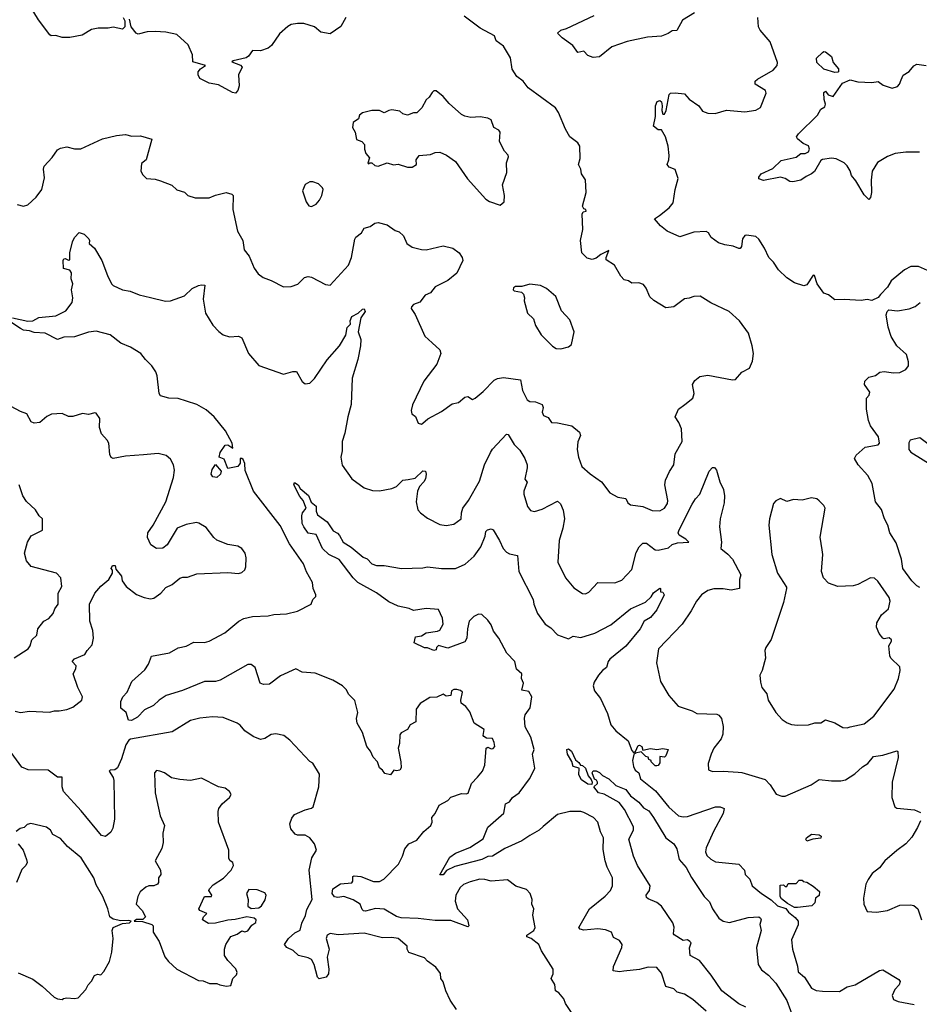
# Model space of a CAD drawing. Extents: x 1839239 to 1929705, y 762242 to 910352.
# Tile 316 of 429: x 1864881 to 1870691, y 882019 to 888382. Entities that reach past the tile are written whole.
import ezdxf

# ---------------------------------------------------------------- set-up
doc = ezdxf.new("R2010")
doc.units = 0

msp = doc.modelspace()

# ---------------------------------------------------------------- linework, layer by layer
at = {"layer": '0CON10XD'}
for points in [[(1865550, 888395), (1865560, 888375), (1865560, 888335), (1865545, 888320), (1865485, 888333.3), (1865453, 888327), (1865387, 888327), (1865345, 888317.5), (1865285, 888282.5), (1865203.6, 888266.4), (1865155, 888266.7), (1865115, 888278.8), (1865085, 888276.7), (1865075, 888283.3), (1865001.2, 888381.2), (1864910.9, 888530.9)], [(1866986.2, 888395), (1866955, 888337.5), (1866885, 888290), (1866825, 888301.2), (1866785, 888336.2), (1866715, 888358), (1866675, 888358), (1866635, 888350), (1866612.1, 888337.9), (1866559.1, 888290.9), (1866506.7, 888215), (1866485, 888196.7), (1866435, 888180), (1866385, 888182.5), (1866357.5, 888145), (1866342.5, 888135), (1866260, 888115), (1866251.7, 888108.3), (1866307.7, 888087.7), (1866317.5, 888075), (1866294, 888025), (1866298.8, 887955), (1866290, 887925), (1866275, 887907.5), (1866255, 887911.2), (1866165, 887960), (1866105, 887972), (1866045, 888002.5), (1866033.3, 888025), (1866032.5, 888045), (1866047.5, 888065), (1866080, 888085), (1866000, 888110), (1865996, 888155), (1865969.7, 888219.7), (1865895, 888286.7), (1865825, 888300), (1865755, 888304.2), (1865705, 888304), (1865645, 888287.5), (1865633.6, 888293.6), (1865600, 888335), (1865590, 888385)], [(1868090.8, 888015), (1868062, 888062), (1868050.5, 888135), (1868005, 888210.8), (1867957.5, 888245), (1867948.3, 888278.3), (1867855.9, 888325.9), (1867751.2, 888405)], [(1869240, 888425), (1869162.3, 888377.7), (1869125, 888312.5), (1869095, 888310), (1869068.6, 888291.4), (1869025, 888275.7), (1868935, 888269.2), (1868805, 888240), (1868705, 888206), (1868625, 888140.8), (1868585, 888138), (1868551.2, 888151.2), (1868525, 888177.5), (1868485, 888170), (1868453.8, 888215), (1868383.8, 888265), (1868353.3, 888295), (1868375, 888313.3), (1868412.5, 888325), (1868591.8, 888408.2)], [(1870745, 886760), (1870685, 886786), (1870636.1, 886786.1), (1870595, 886764.2), (1870510, 886695), (1870486.4, 886653.6), (1870440, 886605), (1870425, 886586.7), (1870385, 886566.7), (1870355, 886573.3), (1870315, 886566.2), (1870205, 886574), (1870145, 886571.2), (1870105, 886603.3), (1870073.8, 886615), (1870032.5, 886675), (1870015, 886727.5), (1870005, 886730), (1869965, 886668.8), (1869945, 886661.2), (1869885, 886682), (1869835, 886713.8), (1869782, 886765), (1869749.2, 886815), (1869720, 886845), (1869692, 886905), (1869655, 886962.5), (1869635, 886980), (1869575, 886990), (1869563.9, 886986.1), (1869550, 886965), (1869543.8, 886915), (1869535, 886904), (1869525, 886902), (1869488.3, 886918.3), (1869435, 886925.8), (1869395, 886939.2), (1869346.7, 886975), (1869330, 887005), (1869315, 887013.3), (1869235, 887009.4), (1869145, 886978.8), (1869062.5, 887015), (1869018.5, 887048.5), (1868981.2, 887095), (1869013.6, 887116.4), (1869075, 887166.2), (1869101.2, 887198.8), (1869114.2, 887285), (1869134, 887355), (1869115, 887412.5), (1869075, 887429.4), (1869062.5, 887445), (1869074.2, 887475), (1869075.7, 887505), (1869069.2, 887565), (1869052, 887625), (1869025, 887670), (1869005, 887670), (1868974.2, 887694.2), (1868987, 887757), (1868986.7, 887825), (1868997, 887853), (1869015, 887860), (1869025, 887850), (1869031.2, 887825), (1869027.5, 887795), (1869035, 887770), (1869045, 887770), (1869055.8, 887795), (1869075, 887897.5), (1869085, 887905.7), (1869115, 887908.6), (1869175, 887902.5), (1869205, 887867.5), (1869266.7, 887825), (1869290.5, 887790.5), (1869325, 887776.7), (1869373.6, 887776.4), (1869445, 887796), (1869565, 887785.8), (1869635, 887796), (1869666, 887815), (1869703, 887907), (1869697.5, 887925), (1869630, 887965), (1869630, 887985), (1869646.7, 887996.7), (1869746.2, 888055), (1869773.8, 888085), (1869775.8, 888104.2), (1869728.3, 888238.3), (1869663.9, 888313.9), (1869653.3, 888335), (1869647.5, 888395)], [(1870145, 888041.2), (1870075, 888062.5), (1870028.8, 888105), (1870027.5, 888132.5), (1870065, 888170), (1870075, 888176.7), (1870085, 888173.3), (1870123.6, 888143.6), (1870133.9, 888103.9), (1870170, 888065), (1870170, 888045), (1870165, 888042.5), (1870145, 888041.2)], [(1870693.3, 887525), (1870605, 887525.8), (1870535, 887516.6), (1870485, 887498.5), (1870420.5, 887459.5), (1870386.8, 887403.2), (1870380.4, 887345), (1870382.5, 887265), (1870375, 887232.5), (1870365, 887220), (1870335, 887250), (1870280.8, 887340.8), (1870252.2, 887375), (1870244.4, 887405), (1870225, 887438), (1870205.5, 887455.5), (1870155, 887483.1), (1870125, 887486), (1870065, 887477.5), (1870055, 887470.8), (1870015, 887401.4), (1869995, 887384.4), (1869961.3, 887368.7), (1869925, 887345.5), (1869874.3, 887334.3), (1869855, 887336), (1869825, 887356), (1869795, 887364.2), (1869685, 887342), (1869655, 887353.3), (1869653.8, 887365), (1869668.8, 887385), (1869745, 887420), (1869799.3, 887470.7), (1869895, 887493.3), (1869925, 887516.7), (1869955, 887515.8), (1869975, 887528.6), (1869982.2, 887545), (1869976.1, 887566.1), (1869940.6, 887580.6), (1869905, 887611.2), (1869898.8, 887625), (1869910, 887645), (1870034.3, 887765), (1870056.1, 887803.9), (1870080.5, 887819.5), (1870086, 887835), (1870075.7, 887865), (1870075, 887910), (1870085, 887920), (1870103.3, 887895), (1870135, 887886), (1870195, 887971.4), (1870245, 887992), (1870295, 887980), (1870385, 887976.7), (1870425, 887982.5), (1870458.3, 887958.3), (1870515, 887940), (1870550.3, 887949.7), (1870564, 887965), (1870575, 887992.5), (1870587, 888023), (1870625, 888046.7), (1870655, 888083.3), (1870675, 888093.8), (1870735, 888086.2)], [(1864865, 887187.8), (1864905, 887177.5), (1864933.3, 887185), (1864987.5, 887235), (1865022.7, 887285), (1865040.9, 887359.1), (1865034.6, 887415), (1865038.5, 887435), (1865090, 887490), (1865125, 887540.6), (1865145, 887551.4), (1865185, 887559.2), (1865235, 887547.5), (1865275, 887547.5), (1865415, 887611.9), (1865505, 887632.5), (1865565, 887639.2), (1865605, 887628.8), (1865660.7, 887630.7), (1865735, 887610), (1865696.7, 887475), (1865668.3, 887451.7), (1865663.6, 887403.6), (1865675, 887380), (1865700, 887355), (1865755, 887350), (1865789.2, 887339.2), (1865863, 887313), (1865895, 887282), (1865945, 887268), (1865966.7, 887245), (1866015, 887230), (1866105, 887231.2), (1866145, 887248), (1866215, 887264), (1866250, 887255), (1866260, 887245), (1866258, 887155), (1866288.1, 887015), (1866321.1, 886955), (1866331.2, 886895), (1866362.7, 886852.7), (1866396, 886775), (1866420.3, 886740.3), (1866452.5, 886715), (1866505, 886696.2), (1866584.2, 886654.2), (1866635, 886657.5), (1866677.3, 886672.7), (1866720, 886715), (1866745, 886722), (1866765, 886717.5), (1866855, 886670.6), (1866885, 886666), (1867004.2, 886795), (1867024.4, 886845), (1867045, 886962.5), (1867052.8, 886977.2), (1867088.6, 887005), (1867105, 887033.8), (1867145, 887044.2), (1867173.5, 887066.5), (1867195, 887070), (1867253.3, 887055), (1867305, 887020), (1867330.7, 887010.7), (1867360, 886985), (1867381.2, 886935), (1867415, 886912), (1867475, 886895.7), (1867505, 886894.3), (1867615, 886921.2), (1867677.5, 886905), (1867720, 886875), (1867738.8, 886845), (1867742, 886825), (1867705, 886744.2), (1867645, 886695.6), (1867563.3, 886655), (1867535, 886616.7), (1867498.6, 886601.4), (1867464.3, 886555.7), (1867425, 886541.4), (1867411.4, 886525), (1867410, 886515), (1867435.8, 886475.8), (1867497.1, 886337.1), (1867544.2, 886294.2), (1867595, 886247.5), (1867600, 886225), (1867576, 886155), (1867491.2, 886045), (1867417.7, 885892.3), (1867410, 885855), (1867413.8, 885835), (1867438, 885818), (1867455, 885773.3), (1867475, 885768.8), (1867485, 885774), (1867517.7, 885802.3), (1867605, 885848.8), (1867675, 885898.8), (1867715, 885906.7), (1867755, 885943.3), (1867775, 885946.7), (1867805, 885927.5), (1867823.6, 885936.4), (1867875, 885978.8), (1867945, 886052.9), (1867966.4, 886063.6), (1868005, 886070), (1868115, 886053.8), (1868128.6, 885985), (1868159.4, 885925), (1868175, 885914.4), (1868212, 885912), (1868255.6, 885895.6), (1868262, 885875), (1868254.3, 885845), (1868264.2, 885824.2), (1868295, 885810), (1868315, 885778.8), (1868353.9, 885776.1), (1868447.1, 885757.1), (1868496.7, 885715), (1868502, 885695), (1868485.7, 885654.3), (1868481.9, 885605), (1868490.8, 885555), (1868512, 885495), (1868565, 885446.2), (1868637.5, 885395), (1868692.5, 885325), (1868745, 885296.2), (1868795, 885286.7), (1868809.5, 885259.5), (1868825, 885246.2), (1868905, 885235.6), (1868965, 885209.2), (1869015, 885208), (1869045, 885225.8), (1869065.6, 885255), (1869066.7, 885275), (1869046.7, 885375), (1869052, 885405), (1869077.3, 885462.7), (1869105.7, 885505), (1869114.4, 885575), (1869158.8, 885655), (1869155, 885738), (1869138.3, 885778.3), (1869113.3, 885815), (1869135.7, 885864.3), (1869175.9, 885894.1), (1869228.8, 885935), (1869236.2, 885965), (1869226.7, 886025), (1869240.7, 886049.3), (1869274.1, 886075.9), (1869325, 886084), (1869485, 886053.8), (1869503.3, 886056.7), (1869545, 886103.3), (1869595, 886130), (1869613.8, 886175), (1869620, 886225), (1869612.5, 886275), (1869588.6, 886355), (1869530.8, 886435), (1869463.8, 886495), (1869345, 886552.5), (1869275, 886594), (1869235, 886593.8), (1869205, 886582), (1869175, 886578.6), (1869105, 886526), (1869055, 886520), (1868976.4, 886566.4), (1868950.5, 886590.5), (1868927.5, 886647.5), (1868910.7, 886670.7), (1868880.7, 886680.7), (1868835, 886680), (1868813.9, 886693.9), (1868785, 886701.2), (1868764.4, 886724.4), (1868723.3, 886795), (1868669.3, 886829.3), (1868668, 886845), (1868685, 886890), (1868635, 886864), (1868605, 886840.8), (1868578.3, 886831.7), (1868545, 886840), (1868512, 886875), (1868503.1, 886955), (1868517.5, 887025), (1868514.3, 887125.7), (1868520, 887140), (1868540, 887145), (1868537.5, 887155), (1868525, 887160), (1868516.2, 887176.2), (1868538.8, 887265), (1868535, 887347.5), (1868509.2, 887385), (1868504, 887415), (1868490, 887445), (1868500, 887485), (1868498, 887565), (1868485, 887586.7), (1868434, 887625), (1868406, 887675), (1868361.7, 887781.7), (1868342.1, 887812.1), (1868165, 887940.8), (1868133.5, 887983.5), (1868090.8, 888015)], [(1867985, 887183.8), (1868010, 887205), (1868011.2, 887245), (1867999.2, 887315), (1868026, 887395), (1868024.1, 887455.9), (1868038, 887495), (1868035.6, 887505.6), (1868011.7, 887531.7), (1867980, 887595), (1867983.3, 887655), (1867975, 887667.5), (1867943.8, 887685), (1867926.2, 887735), (1867905, 887746.2), (1867855, 887754), (1867795, 887750), (1867755, 887758), (1867735, 887768.8), (1867655, 887840), (1867615.9, 887885.9), (1867571.7, 887921.7), (1867555, 887921.2), (1867545, 887911.2), (1867525, 887880), (1867505.9, 887864.1), (1867477.3, 887812.7), (1867445, 887780), (1867425, 887778.8), (1867385, 887763.8), (1867355, 887773.8), (1867335, 887790), (1867285, 887798.6), (1867264.5, 887795.5), (1867235, 887780), (1867205, 887793.8), (1867156.1, 887793.9), (1867095, 887779.2), (1867076.2, 887765), (1867069.3, 887740.7), (1867035, 887717.5), (1867030, 887685), (1867046.7, 887655), (1867057, 887607), (1867090, 887595), (1867106.7, 887575), (1867106.7, 887545), (1867116.2, 887516.2), (1867139.3, 887489.3), (1867130, 887455), (1867135, 887450), (1867142.5, 887457.5), (1867155, 887456.7), (1867175, 887438.8), (1867195, 887434), (1867255, 887456.7), (1867295, 887443.8), (1867325, 887448.8), (1867385, 887428.8), (1867415, 887428.8), (1867443.3, 887445), (1867442.5, 887475), (1867460, 887505), (1867535, 887510), (1867565, 887523.8), (1867595, 887526.2), (1867637, 887507), (1867695, 887466.2), (1867772.7, 887352.7), (1867892.3, 887222.3), (1867915, 887206.7), (1867985, 887183.8)], [(1866765, 887173.8), (1866795, 887188.8), (1866818, 887215), (1866832, 887245), (1866840, 887285), (1866837.5, 887295), (1866810.7, 887320.7), (1866775, 887333.3), (1866755, 887333.8), (1866723.6, 887316.4), (1866706.7, 887275), (1866730, 887205), (1866748.3, 887178.3), (1866765, 887173.8)], [(1864835, 886455.7), (1864932.4, 886432.4), (1864965, 886435.8), (1865005, 886456.2), (1865115, 886468), (1865178.8, 886501.2), (1865218.8, 886555), (1865223.3, 886585), (1865216.2, 886635), (1865224, 886675), (1865213.6, 886706.4), (1865216.2, 886745), (1865203.6, 886763.6), (1865164.2, 886774.2), (1865162.5, 886825), (1865165, 886836.7), (1865175, 886838.8), (1865195, 886827.5), (1865205, 886830), (1865204, 886875), (1865220.8, 886945), (1865235, 886973.3), (1865265, 887006), (1865296.1, 886996.1), (1865327.5, 886965), (1865332.5, 886955), (1865330, 886935), (1865363.3, 886905), (1865411.2, 886825), (1865448.3, 886728.3), (1865473.8, 886675), (1865485, 886663.3), (1865545, 886636.2), (1865595, 886628), (1865652.7, 886602.7), (1865725.6, 886585.6), (1865822.3, 886562.3), (1865854.2, 886565.8), (1865945, 886597.5), (1865995, 886644.4), (1866035, 886662.9), (1866055, 886668.1), (1866077.5, 886665), (1866065.8, 886575), (1866080, 886485), (1866128.3, 886408.3), (1866166.4, 886366.4), (1866195.5, 886345.5), (1866235, 886331.4), (1866295, 886335.7), (1866315, 886326.7), (1866358.6, 886225), (1866425, 886145.8), (1866585, 886090), (1866645, 886108.8), (1866668.8, 886108.8), (1866705, 886042.5), (1866725, 886027.5), (1866755, 886032.5), (1866785, 886063.8), (1866866.7, 886183.3), (1866945.9, 886274.1), (1866986.6, 886343.4), (1866995, 886392.5), (1867017.5, 886415), (1867014.2, 886435), (1867025, 886463.8), (1867065.8, 886484.2), (1867095, 886510), (1867105, 886512.5), (1867111.2, 886495), (1867083.3, 886455), (1867066.7, 886365), (1867083.3, 886315), (1867082.5, 886275), (1867065.6, 886185), (1867028.6, 886065), (1867022.5, 885895), (1867000, 885815), (1866981.1, 885708.9), (1866963.9, 885656.1), (1866964.3, 885595), (1866955.7, 885555), (1866963.2, 885503.2), (1867025, 885413.8), (1867105, 885356), (1867158.8, 885338.8), (1867204.1, 885335.9), (1867285, 885351.4), (1867315, 885365.8), (1867355, 885405.6), (1867390.4, 885409.6), (1867435, 885417.9), (1867485, 885466.4), (1867502, 885465), (1867506.8, 885445), (1867500.7, 885415), (1867490.8, 885395), (1867462.1, 885365), (1867449.5, 885335), (1867442.5, 885265), (1867453.3, 885215), (1867470, 885195), (1867515, 885161.2), (1867595, 885119.2), (1867635, 885112), (1867685, 885121.2), (1867732, 885155), (1867733.5, 885195), (1867743.3, 885225), (1867780.4, 885275), (1867851.1, 885398.9), (1867882.9, 885505), (1867921.5, 885585), (1867934.2, 885605.8), (1868025, 885702.5), (1868035, 885702), (1868075, 885637.1), (1868110.4, 885600.4), (1868142.9, 885545), (1868157.5, 885505), (1868158.5, 885485), (1868142.3, 885412.3), (1868157.7, 885392.3), (1868137.5, 885335), (1868136.7, 885315), (1868160, 885235), (1868179.5, 885209.5), (1868205, 885204.2), (1868255, 885217.5), (1868355, 885270), (1868373.4, 885253.4), (1868391.7, 885211.7), (1868400, 885155), (1868389.4, 885095), (1868364.5, 885015), (1868357.1, 884875), (1868406.2, 884775), (1868460.3, 884710.3), (1868515, 884674), (1868535, 884671.4), (1868557.6, 884682.4), (1868615, 884744.2), (1868725, 884741.4), (1868769.3, 884760.7), (1868835, 884828.8), (1868861.4, 884938.6), (1868882, 884975), (1868905, 884999.2), (1868929.8, 884999.8), (1868984.2, 884955), (1869005, 884953.8), (1869070.5, 884969.5), (1869095, 884989.5), (1869128.5, 885001.5), (1869202.5, 885005), (1869183.3, 885025), (1869140, 885050), (1869134.6, 885065), (1869139.6, 885085), (1869225, 885250.8), (1869245.6, 885285), (1869274.3, 885315), (1869333.1, 885465), (1869355, 885488.8), (1869368.3, 885488.3), (1869380.8, 885470.8), (1869402.2, 885395), (1869425.4, 885345.4), (1869433.3, 885305), (1869430.7, 885259.3), (1869405.5, 885155), (1869401.1, 885105), (1869414.3, 885005), (1869410, 884965), (1869455, 884928), (1869484, 884895), (1869538, 884795), (1869530.6, 884765), (1869530, 884705), (1869475, 884695.8), (1869425, 884704.2), (1869365, 884703.1), (1869325, 884693.1), (1869285, 884665.8), (1869251.9, 884625), (1869218.1, 884561.9), (1869158.6, 884475), (1869005.8, 884315), (1868994, 884225), (1869020, 884105), (1869073.3, 884015), (1869133.3, 883945), (1869224.4, 883914.4), (1869255, 883897.5), (1869382.7, 883892.7), (1869396.6, 883886.6), (1869413.1, 883865), (1869424.5, 883815), (1869421.4, 883765), (1869410.8, 883735), (1869365, 883673.8), (1869345.8, 883635), (1869326.7, 883575), (1869330, 883535), (1869355, 883523.8), (1869425, 883526), (1869521.4, 883518.6), (1869545, 883517.5), (1869695, 883470.8), (1869727.4, 883437.4), (1869767.7, 883377.7), (1869803.9, 883363.9), (1869825, 883364), (1869993, 883437), (1870045, 883470.8), (1870125, 883462.5), (1870185, 883462.5), (1870215, 883469.2), (1870275, 883507.1), (1870325, 883553.1), (1870358.6, 883575), (1870395, 883619.4), (1870455, 883629.5), (1870546.4, 883656.4), (1870553, 883653), (1870554.3, 883614.3), (1870515.7, 883455), (1870514.4, 883354.4), (1870533.8, 883295), (1870545, 883286.7), (1870660, 883275), (1870698.8, 883258.8)], [(1868375, 886253.8), (1868425, 886266.7), (1868445, 886282.5), (1868462.5, 886365), (1868435, 886442.5), (1868379.5, 886499.5), (1868343, 886593), (1868282.5, 886645), (1868245, 886663.8), (1868175, 886673.3), (1868125, 886657.5), (1868083.3, 886656.7), (1868070.7, 886649.3), (1868067.5, 886635), (1868075, 886630), (1868121.7, 886621.7), (1868135, 886607.5), (1868142, 886585), (1868138.8, 886565), (1868160, 886485), (1868198.3, 886448.3), (1868211.2, 886405), (1868248, 886345), (1868322.1, 886272.1), (1868345, 886256.2), (1868375, 886253.8)], [(1870695, 884713.3), (1870675, 884723.5), (1870643.4, 884755), (1870584.8, 884835), (1870575.3, 884895), (1870541.1, 885001.1), (1870500.8, 885065), (1870488, 885115), (1870465.4, 885155.4), (1870446.9, 885216.9), (1870408.6, 885265), (1870387.1, 885385), (1870358.1, 885435), (1870297.1, 885505), (1870272, 885545), (1870282.4, 885567.6), (1870341.7, 885618.3), (1870425, 885633.8), (1870433.3, 885645), (1870426.7, 885685), (1870375, 885756.7), (1870362.2, 885792.2), (1870350.8, 885865), (1870350, 885935), (1870367.5, 885955), (1870372.5, 885975), (1870337.5, 886025), (1870338.8, 886045), (1870365, 886072), (1870407.7, 886082.3), (1870435.9, 886104.1), (1870465, 886108), (1870525, 886098.6), (1870565, 886101.9), (1870605, 886120.8), (1870621.4, 886145), (1870620.9, 886170.9), (1870608.3, 886218.3), (1870546.2, 886275), (1870508.8, 886335), (1870490, 886395), (1870477.5, 886475), (1870483.3, 886495), (1870495, 886507.5), (1870549.3, 886499.3), (1870625, 886512), (1870665, 886528.8), (1870696.7, 886555)], [(1867837.5, 883487.5), (1867870, 883525), (1867884.3, 883565), (1867893.3, 883675), (1867905, 883680), (1867925, 883669.4), (1867938.3, 883671.7), (1867948.5, 883685), (1867945, 883710), (1867935, 883735.8), (1867895, 883739.2), (1867878.8, 883748.8), (1867874, 883755), (1867881.2, 883795), (1867816.2, 883835), (1867788.3, 883908.3), (1867763.3, 883943.3), (1867732, 883965), (1867730, 883985), (1867740, 884035), (1867727.1, 884047.1), (1867705, 884052.9), (1867685, 884052.5), (1867670, 884045), (1867666, 884014), (1867635, 884010), (1867615, 884022.5), (1867575, 884004), (1867528.9, 884001.1), (1867466.4, 883963.6), (1867442.2, 883925), (1867440, 883845), (1867403.3, 883825), (1867385.9, 883794.1), (1867345, 883772.5), (1867335, 883760), (1867333.3, 883705), (1867324.3, 883675), (1867343.1, 883585), (1867344, 883546), (1867335, 883531.2), (1867315, 883526.7), (1867298.3, 883531.7), (1867275, 883502.5), (1867239.3, 883509.3), (1867225, 883532.5), (1867205, 883547.5), (1867192.5, 883585), (1867163.3, 883616.7), (1867145.7, 883655), (1867122.7, 883685), (1867095.9, 883775.9), (1867060.5, 883835), (1867057.1, 883865), (1867065.6, 883905), (1867045, 883982.5), (1867005, 884022.5), (1866990.5, 884050.5), (1866965, 884076.2), (1866902.7, 884112.7), (1866788.3, 884158.3), (1866705, 884166), (1866665, 884187.1), (1866565, 884142.5), (1866495, 884086.9), (1866455.6, 884085.6), (1866434.2, 884095), (1866402.5, 884195), (1866375, 884214.4), (1866355, 884215.6), (1866176.1, 884113.9), (1866145, 884105.5), (1866075, 884105.6), (1865932.9, 884047.1), (1865826.2, 884015), (1865782, 883985), (1865745, 883950), (1865687.6, 883922.4), (1865642.5, 883875), (1865603.8, 883853.8), (1865582.5, 883855), (1865567.5, 883905), (1865533, 883933), (1865533.8, 883975), (1865546.7, 884005), (1865574.2, 884035.8), (1865605.9, 884104.1), (1865688.8, 884181.2), (1865712.7, 884217.3), (1865731.2, 884268.8), (1865849.3, 884290.7), (1865905, 884322.9), (1865956.5, 884333.5), (1866005, 884360), (1866075, 884355.8), (1866105, 884364.4), (1866205, 884420), (1866295.7, 884495), (1866327.6, 884512.4), (1866385, 884525.5), (1866485, 884530), (1866522.6, 884537.4), (1866605, 884543.1), (1866675, 884558.6), (1866762.5, 884605), (1866773.3, 884635), (1866792.5, 884655), (1866792.5, 884665), (1866776.2, 884705), (1866772, 884745), (1866733.1, 884813.1), (1866712.9, 884865), (1866623.8, 884993.8), (1866562.2, 885112.2), (1866391.8, 885335), (1866337.9, 885467.9), (1866335, 885512.5), (1866325, 885538.6), (1866315, 885546.7), (1866304.2, 885545.8), (1866304.2, 885515), (1866290, 885495), (1866225, 885481.2), (1866202, 885542), (1866170, 885555), (1866175, 885583.8), (1866207.9, 885632.1), (1866225, 885634.3), (1866258.3, 885611.7), (1866252.5, 885645), (1866210.4, 885725), (1866137.8, 885815), (1866085, 885861.1), (1866023.8, 885895), (1865957.2, 885917.2), (1865905, 885932.9), (1865845, 885935.6), (1865790, 885950), (1865781.4, 885965), (1865769.7, 886079.7), (1865760.8, 886105), (1865734.2, 886145), (1865692.5, 886185), (1865664, 886225), (1865596, 886265), (1865535, 886291.1), (1865464.6, 886344.6), (1865375, 886369.4), (1865325, 886361.4), (1865235, 886332.5), (1865165, 886329.2), (1865125, 886315.8), (1865045, 886355.7), (1864975, 886360.9), (1864945, 886370.9), (1864905, 886374.6), (1864885, 886385.7), (1864805, 886440)], [(1864852.4, 883912.4), (1864885, 883905.5), (1864945, 883913.6), (1865074.3, 883905.7), (1865105.5, 883914.5), (1865135, 883914.5), (1865185, 883924.4), (1865225, 883940), (1865283.1, 883985), (1865285.5, 884005), (1865256.5, 884065), (1865226.9, 884155), (1865243.5, 884186.5), (1865244.6, 884205), (1865220, 884235), (1865235, 884251.4), (1865301.7, 884278.3), (1865316, 884305), (1865347.9, 884342.1), (1865358.1, 884385), (1865352.2, 884435), (1865334.3, 884495), (1865331.8, 884605), (1865367.1, 884675), (1865405, 884720), (1865456.7, 884765), (1865480, 884805), (1865480, 884825), (1865472.5, 884835), (1865480, 884855), (1865497.5, 884855), (1865501.7, 884831.7), (1865537.5, 884785), (1865542.5, 884755), (1865568.8, 884718.8), (1865635, 884666.2), (1865685, 884646.7), (1865725, 884640), (1865746.1, 884643.9), (1865792.5, 884675), (1865825, 884712.5), (1865865, 884732.5), (1865915, 884772.5), (1865935, 884780), (1865965, 884780), (1866025, 884800.8), (1866225, 884808.8), (1866295, 884802.5), (1866315, 884810), (1866334.4, 884825.6), (1866341.9, 884845), (1866344.4, 884905), (1866337.5, 884935), (1866316.2, 884965), (1866289.8, 884979.8), (1866225, 884990), (1866155, 885018), (1866133.8, 885035), (1866085, 885100), (1866038, 885128), (1866021.7, 885131.7), (1865955, 885120), (1865897.5, 885095), (1865832.3, 884987.7), (1865805, 884966.7), (1865765, 884963.8), (1865727.1, 884987.1), (1865706.2, 885035), (1865708, 885065), (1865743.3, 885115), (1865824.3, 885265), (1865875, 885422.5), (1865879.7, 885469.7), (1865873.8, 885505), (1865855, 885542.5), (1865825.9, 885565.9), (1865775, 885578), (1865679.5, 885570.5), (1865565, 885561.2), (1865485, 885546.7), (1865472.3, 885552.3), (1865462.3, 885572.3), (1865455.7, 885645.7), (1865446.7, 885665), (1865410, 885705), (1865397, 885747), (1865398, 885805), (1865375, 885838.8), (1865365, 885841.2), (1865325, 885830), (1865287, 885837), (1865225, 885816.7), (1865195, 885817.5), (1865155, 885837.5), (1865087, 885833), (1865055, 885817.5), (1865010.7, 885779.3), (1864975, 885773.3), (1864955, 885782.5), (1864927.5, 885835), (1864885, 885850), (1864825, 885882.5)], [(1871015, 885320), (1871030, 885335), (1871032, 885355), (1871014, 885414), (1871014.5, 885475), (1870995, 885509.4), (1870923, 885533), (1870886.2, 885575), (1870855, 885593.8), (1870805, 885597.5), (1870695, 885678.8), (1870632.5, 885665), (1870623.6, 885646.4), (1870622.5, 885625), (1870623.8, 885605), (1870636.1, 885586.1), (1870778.8, 885498.8), (1870806.8, 885446.8), (1870825, 885430), (1870865, 885414), (1870995, 885322), (1871015, 885320)], [(1866155, 885424), (1866127.3, 885427.3), (1866117.1, 885445), (1866124.4, 885475), (1866145, 885507.5), (1866182.5, 885465), (1866176.7, 885445), (1866155, 885424)], [(1869313.8, 881975), (1869228.9, 882048.9), (1869173.6, 882083.6), (1869127.3, 882097.3), (1869105, 882118.6), (1869053.3, 882133.3), (1869025, 882220), (1868995, 882257.5), (1868940.5, 882259.5), (1868885, 882243.5), (1868782.9, 882232.9), (1868755, 882229.4), (1868713.3, 882235), (1868715, 882262.5), (1868768.8, 882385), (1868771.2, 882405), (1868755, 882431.2), (1868715, 882450), (1868703.3, 882485), (1868665, 882499.2), (1868615.6, 882505.6), (1868525, 882497.7), (1868500, 882505), (1868492.5, 882515), (1868561.1, 882635), (1868662.2, 882717.8), (1868697.1, 882755), (1868710, 882785), (1868708.6, 882835), (1868674.3, 882905), (1868661.9, 882945), (1868649.7, 883019.7), (1868652, 883095), (1868632.4, 883132.4), (1868615, 883196.2), (1868586, 883225), (1868525, 883258.1), (1868505, 883264.3), (1868435, 883264.4), (1868355, 883244.5), (1868262.6, 883167.4), (1868236.7, 883143.3), (1868175, 883110), (1868125, 883074.5), (1868015, 883025.9), (1867935, 882975.4), (1867905, 882974.1), (1867865, 882954.1), (1867690.6, 882909.4), (1867636.9, 882883.1), (1867615, 882856.2), (1867593.8, 882855), (1867659.7, 882970.3), (1867695, 882994.4), (1867787.7, 883032.3), (1867875, 883088.6), (1867905, 883162.5), (1868007.1, 883255), (1868018.6, 883315), (1868045, 883328.1), (1868064.7, 883355.3), (1868106.5, 883385), (1868174.5, 883475), (1868184.1, 883495.9), (1868208.2, 883545), (1868192.5, 883635), (1868204.1, 883665.9), (1868182.7, 883745), (1868145, 883812.2), (1868141.1, 883868.9), (1868145, 883890), (1868178.2, 883935), (1868188.2, 884005), (1868169.6, 884039.6), (1868125, 884048.8), (1868135.4, 884095), (1868121.1, 884125), (1868122.9, 884155), (1868090, 884185), (1868078.2, 884235), (1868027.2, 884287.2), (1867975.4, 884385), (1867940.2, 884430.2), (1867925, 884470), (1867905, 884501.4), (1867865, 884538.8), (1867845, 884539.2), (1867815, 884525.8), (1867784.6, 884495), (1867773.5, 884445), (1867769.6, 884385), (1867755, 884361.1), (1867645, 884321.1), (1867585, 884338.1), (1867572, 884325), (1867570, 884310), (1867555, 884304.2), (1867515, 884322.5), (1867495, 884322.5), (1867427.5, 884355), (1867437.5, 884392.5), (1867475, 884400), (1867505, 884419.2), (1867580, 884430), (1867595, 884437.5), (1867616, 884475), (1867612, 884515), (1867585, 884570), (1867505, 884577.1), (1867425, 884564.3), (1867396.7, 884576.7), (1867325, 884591.4), (1867265, 884620), (1867185, 884678.2), (1867065.7, 884745), (1867035.5, 884775), (1866945, 884892.5), (1866877.1, 884925), (1866836.9, 884965), (1866795, 885054.2), (1866745, 885064.4), (1866715, 885103.8), (1866704.2, 885125.8), (1866702, 885175), (1866708, 885195), (1866730, 885225), (1866712.5, 885275), (1866690.9, 885300.9), (1866652, 885375), (1866655, 885390), (1866680, 885375), (1866692.3, 885352.3), (1866746.4, 885306.4), (1866764.2, 885264.2), (1866795, 885237.5), (1866796.2, 885205), (1866805, 885182.5), (1866866.4, 885136.4), (1866905, 885077.5), (1866933.6, 885063.6), (1866947.3, 885047.3), (1866970, 885005), (1867022.3, 884972.3), (1867099.3, 884909.3), (1867125, 884897.5), (1867155, 884866.2), (1867185, 884854.2), (1867235, 884854.2), (1867345.7, 884834.3), (1867485, 884839.2), (1867515, 884845.6), (1867605, 884834.5), (1867695, 884834.5), (1867757.1, 884862.9), (1867815.6, 884915), (1867859.5, 884975), (1867886.9, 885045), (1867891.9, 885075), (1867901.2, 885085), (1867925, 885090.8), (1867938.8, 885085), (1867979.5, 885015), (1868003.8, 884963.8), (1868025, 884941.5), (1868045, 884930.5), (1868095, 884920), (1868103.9, 884815), (1868198.2, 884635), (1868201.2, 884605), (1868226.2, 884545), (1868275, 884475.7), (1868310.9, 884450.9), (1868355, 884405.7), (1868425, 884380.6), (1868455, 884396.9), (1868505, 884388.5), (1868595, 884416.9), (1868698.8, 884471.2), (1868825, 884574.3), (1868922.1, 884617.9), (1868958.3, 884651.7), (1868975, 884678), (1869015, 884707.5), (1869020, 884705), (1869020, 884685), (1869035, 884682.5), (1869043.8, 884665), (1868995, 884568.8)], [(1864845, 884257.5), (1864934.4, 884315.6), (1864948.6, 884335), (1864960, 884375), (1864990.8, 884405), (1864998.6, 884445), (1865036, 884494), (1865068.3, 884511.7), (1865097.8, 884545), (1865107.1, 884575), (1865128.8, 884605), (1865130, 884675), (1865152.3, 884717.7), (1865145.8, 884775.8), (1865117.5, 884805), (1864955, 884848.8), (1864924.4, 884884.4), (1864912.5, 884935), (1864930.8, 885005), (1864955, 885046), (1865027.3, 885082.7), (1865028.8, 885155), (1865007.5, 885175), (1864982.5, 885215), (1864925, 885267.5), (1864902, 885305), (1864876.6, 885376.6)], [(1870225, 883806), (1870245, 883812), (1870335, 883832), (1870398.3, 883881.7), (1870528.8, 884055), (1870557.5, 884125), (1870566.7, 884175), (1870565, 884200), (1870507.5, 884255), (1870500.7, 884270.7), (1870493.8, 884335), (1870511.8, 884365), (1870511.8, 884375), (1870496.9, 884386.9), (1870465, 884381.2), (1870455.9, 884385.9), (1870431.2, 884415), (1870413.6, 884456.4), (1870416.4, 884483.6), (1870446.7, 884535), (1870491.2, 884575), (1870504, 884625), (1870496.6, 884646.6), (1870423, 884753), (1870402.3, 884772.3), (1870375, 884774), (1870295, 884731.9), (1870265, 884723.5), (1870165, 884718.5), (1870105, 884739.4), (1870073.1, 884775), (1870058.9, 884815), (1870067.1, 884925), (1870063.5, 884956.5), (1870051.7, 885038.3), (1870083.3, 885225), (1870075, 885242.5), (1870045, 885273.3), (1870030, 885285), (1869995, 885292.5), (1869935, 885277.5), (1869878.3, 885281.7), (1869835, 885267.5), (1869795, 885287.5), (1869765, 885272.5), (1869750, 885255), (1869723.6, 885156.4), (1869718.8, 885115), (1869738.6, 884925), (1869774.4, 884805), (1869834, 884715), (1869834.2, 884705), (1869814.2, 884615), (1869733.9, 884376.1), (1869700, 884325), (1869693.3, 884305), (1869696.7, 884255), (1869676.2, 884175), (1869661.2, 884145), (1869665, 884100), (1869675, 884066.7), (1869705.6, 884025.6), (1869716, 883985), (1869764.3, 883904.3), (1869805, 883858.8), (1869838.3, 883838.3), (1869865, 883827.5), (1869905, 883822), (1869975, 883824), (1870017, 883837), (1870055, 883836.7), (1870085, 883856.2), (1870145, 883838), (1870197.7, 883807.7), (1870225, 883806)], [(1868995, 884568.8), (1868955, 884518), (1868915, 884493.8), (1868889.1, 884445), (1868795, 884333.8), (1868691.5, 884248.5), (1868682.1, 884235), (1868671.1, 884195), (1868644.2, 884175.8), (1868618.1, 884145), (1868590.5, 884099.5), (1868584.1, 884075.9), (1868593.8, 884045), (1868632.5, 883995), (1868677.8, 883897.8), (1868698.6, 883825), (1868732, 883785), (1868811.2, 883721.2), (1868835, 883658), (1868845, 883646.7), (1868857.5, 883652.5), (1868875, 883692), (1868885, 883694), (1868900, 883685), (1868905, 883660), (1868955, 883670.8), (1868995, 883666.2), (1869035, 883671.2), (1869070, 883665), (1869055, 883624), (1869045, 883616.2), (1869015, 883620), (1869015, 883580), (1869005, 883562.5), (1868995, 883560), (1868985, 883560), (1868960, 883585), (1868960, 883595), (1868945, 883600), (1868940, 883615), (1868925, 883620), (1868895, 883650), (1868858.3, 883641.7), (1868847, 883633), (1868839.5, 883595), (1868845, 883556.2), (1868855, 883532.2), (1868880, 883515), (1868890.8, 883475), (1868988.3, 883398.3), (1869072.8, 883292.8), (1869135, 883237.5), (1869165, 883229.5), (1869195, 883232.1), (1869375, 883294.5), (1869404.5, 883294.5), (1869430, 883285), (1869425, 883252), (1869361.5, 883135), (1869315, 883030), (1869310.6, 883005), (1869319.7, 882979.7), (1869345, 882956), (1869375, 882940), (1869525, 882924), (1869562, 882885), (1869567.3, 882857.3), (1869597.5, 882827.5), (1869612.5, 882785), (1869672.1, 882735), (1869733.7, 882693.7), (1869775, 882654.8), (1869828.9, 882638.9), (1869845.6, 882615), (1869890.4, 882580.4), (1869908.2, 882555), (1869907.9, 882532.1), (1869865.8, 882435), (1869872, 882375), (1869904.3, 882264.3), (1869908.3, 882228.3), (1869950, 882195), (1869995, 882122.2), (1870025, 882108.5), (1870065, 882103.1), (1870175, 882102.3), (1870225, 882132.5), (1870276, 882144), (1870435, 882236.7), (1870455, 882241.9), (1870558.5, 882178.5), (1870566.7, 882166.7), (1870560.6, 882145), (1870533.3, 882115), (1870516.9, 882075), (1870525, 882050), (1870555, 882036.9), (1870657.8, 882017.8)], [(1866703.4, 882543.4), (1866726.6, 882593.4), (1866735, 882631.4), (1866769.4, 882695), (1866751.2, 882885), (1866766.7, 882965), (1866797.5, 883015), (1866784.4, 883055), (1866755, 883094.3), (1866725, 883111.5), (1866675, 883112.2), (1866658.9, 883118.9), (1866631.7, 883151.7), (1866625.6, 883185), (1866638.8, 883221.2), (1866656.7, 883245), (1866724.5, 883275.5), (1866765, 883286), (1866776, 883295), (1866812, 883425), (1866816.7, 883505), (1866775, 883577.5), (1866755, 883587.5), (1866625, 883726.7), (1866585.7, 883755.7), (1866535, 883766), (1866505, 883762.5), (1866465, 883737.1), (1866435, 883730), (1866388.9, 883748.9), (1866335.4, 883785.4), (1866305, 883822.5), (1866285, 883835.7), (1866195, 883872), (1866125, 883877.1), (1866045, 883868.9), (1865985, 883852.9), (1865865, 883779.2), (1865597, 883733), (1865584.6, 883725), (1865566.6, 883695), (1865539.1, 883605), (1865512.4, 883547.6), (1865496.2, 883533.8), (1865465, 883531.4), (1865458.6, 883525), (1865483.4, 883485), (1865487.8, 883465), (1865492.3, 883215), (1865482.9, 883157.1), (1865468.7, 883131.3), (1865435, 883103.3), (1865409.1, 883109.1), (1865278.3, 883268.3), (1865164.1, 883395), (1865155.3, 883425), (1865155, 883486.2), (1865125, 883486), (1865065, 883532.2), (1864935, 883533.3), (1864895, 883551.8), (1864825.2, 883645.2)], [(1868575, 883440), (1868550.5, 883440.5), (1868509.3, 883469.3), (1868491.7, 883501.7), (1868493.3, 883545), (1868455.6, 883555.6), (1868447.5, 883587.5), (1868419.2, 883635), (1868413.9, 883666.1), (1868425, 883668.8), (1868445.6, 883655.6), (1868469.5, 883599.5), (1868491.9, 883581.9), (1868503.6, 883563.6), (1868515, 883561.2), (1868534.3, 883544.3), (1868552, 883495), (1868571.7, 883471.7), (1868577.5, 883455), (1868575, 883440)], [(1866217, 882137), (1866245, 882140), (1866256.7, 882185), (1866281.2, 882208.8), (1866286.2, 882225), (1866277.3, 882247.3), (1866225, 882302.5), (1866203.3, 882335), (1866203.3, 882375), (1866212.5, 882405), (1866245, 882457.5), (1866285, 882472.5), (1866315, 882493.3), (1866335, 882487.5), (1866355, 882492.5), (1866380.7, 882529.3), (1866405, 882547.5), (1866408.8, 882565), (1866395, 882576.2), (1866347, 882583), (1866273, 882567), (1866225, 882563.3), (1866145, 882542.5), (1866100.7, 882540.7), (1866062.5, 882565), (1866067.5, 882585), (1866090, 882605), (1866043.9, 882623.9), (1866036.7, 882635), (1866073.6, 882716.4), (1866120, 882715), (1866122.5, 882725), (1866102.5, 882755), (1866107.5, 882765), (1866129.7, 882790.3), (1866196.2, 882833.8), (1866245.8, 882885), (1866260.8, 882915), (1866258, 882935), (1866241.2, 882945), (1866231.7, 882961.7), (1866231.5, 883015), (1866165.8, 883195), (1866162, 883265), (1866168, 883285), (1866188.8, 883315), (1866236.7, 883355), (1866246.7, 883375), (1866236.7, 883395), (1866207.5, 883415), (1866164.1, 883424.1), (1866055, 883480), (1865985, 883464.2), (1865915, 883470.8), (1865862.2, 883482.2), (1865815, 883513.8), (1865785.7, 883525.7), (1865765, 883528.8), (1865751.2, 883515), (1865756.2, 883385), (1865787.3, 883237.3), (1865815.8, 883175), (1865805.5, 883125), (1865807.5, 883065), (1865798.8, 883025), (1865756.7, 882945), (1865790, 882885), (1865793, 882857), (1865777.5, 882835), (1865777.5, 882805), (1865770, 882795), (1865746.4, 882783.6), (1865715, 882783.3), (1865695, 882776.2), (1865658.8, 882745), (1865643.8, 882715), (1865632.5, 882665), (1865672.5, 882625), (1865692.5, 882585), (1865675, 882567.5), (1865635, 882566.7), (1865620, 882555), (1865673, 882553), (1865733.8, 882533.8), (1865742.5, 882525), (1865743.8, 882485), (1865782, 882425), (1865818.8, 882325), (1865841.2, 882295), (1865896.7, 882245), (1866035, 882172.5), (1866065, 882170), (1866107, 882153), (1866155, 882152.5), (1866173.6, 882143.6), (1866217, 882137)], [(1868444, 881965), (1868406.9, 882025), (1868395.8, 882055), (1868362.5, 882092.5), (1868341.2, 882105), (1868337.3, 882147.3), (1868312.5, 882185), (1868325.7, 882215), (1868325.5, 882245.5), (1868250, 882365), (1868234.3, 882405), (1868185, 882443.1), (1868156.7, 882455), (1868156.7, 882465), (1868201.4, 882495), (1868210, 882515), (1868196, 882595), (1868201.2, 882635), (1868188, 882665), (1868191.2, 882695), (1868178.8, 882735), (1868155, 882760), (1868085, 882782.5), (1868032.2, 882822.2), (1867925, 882814.4), (1867885.4, 882825.4), (1867853.3, 882826.7), (1867789.6, 882810.4), (1867748, 882792), (1867725, 882774.3), (1867696.7, 882725), (1867693.3, 882685), (1867707.8, 882635), (1867774, 882565), (1867782.5, 882525), (1867775, 882520), (1867665, 882560.4), (1867565, 882560), (1867454.1, 882574.1), (1867345, 882577.1), (1867315, 882585.9), (1867235, 882632.8), (1867178.7, 882638.7), (1867115, 882620), (1867102.1, 882622.1), (1867092.1, 882632.1), (1867079.2, 882665), (1867035, 882693.1), (1866975, 882715.3), (1866935, 882710), (1866914.1, 882714.1), (1866898.9, 882735), (1866904, 882766), (1866952.7, 882797.3), (1867025.4, 882804.6), (1867031.4, 882815), (1867032.5, 882845), (1867040.3, 882849.7), (1867085, 882844.5), (1867165, 882811.5), (1867205, 882812.5), (1867232.3, 882827.7), (1867326.7, 882925), (1867352.2, 882975), (1867367.5, 883022.5), (1867394, 883055), (1867445, 883080), (1867490, 883135), (1867536.2, 883175), (1867543.8, 883195), (1867543.3, 883225), (1867565, 883252.5), (1867590, 883305), (1867645, 883336.7), (1867665, 883356.7), (1867735, 883382), (1867765, 883377.9), (1867777.6, 883382.4), (1867798, 883445), (1867837.5, 883487.5)], [(1869569.7, 881999.7), (1869525, 882021.6), (1869414.8, 882105), (1869347.1, 882207.1), (1869272.4, 882302.4), (1869211.9, 882335), (1869206, 882384), (1869217.5, 882415), (1869210, 882425), (1869195, 882435.8), (1869165, 882432), (1869108.3, 882468.3), (1869104.2, 882475), (1869107.3, 882517.3), (1869099.2, 882545), (1869025, 882652), (1868996.6, 882676.6), (1868940, 882700), (1868930, 882710), (1868928, 882725), (1868948.6, 882755), (1868952.5, 882785), (1868870, 882915), (1868845.8, 882975), (1868816, 883085), (1868845.8, 883144.2), (1868844.2, 883165), (1868788.1, 883278.1), (1868752, 883322), (1868655, 883376.9), (1868618.5, 883385), (1868590, 883425), (1868612.5, 883445), (1868612.5, 883455), (1868606.4, 883466.4), (1868593.3, 883473.3), (1868577.5, 883515), (1868585, 883527.5), (1868605, 883526.7), (1868625, 883517.5), (1868645, 883497.5), (1868685, 883476.7), (1868731.7, 883431.7), (1868795, 883406), (1868825.5, 883365), (1868880, 883325), (1868909.4, 883289.4), (1868945, 883268.5), (1868975.1, 883225.1), (1869054.6, 883094.6), (1869106.2, 883055), (1869125, 883022.5), (1869140.9, 882955), (1869185, 882902.2), (1869218.9, 882838.9), (1869301.2, 882715), (1869335, 882682), (1869354.4, 882635), (1869396.2, 882576.2), (1869425, 882556.9), (1869465, 882547.1), (1869585, 882580), (1869654.2, 882584.2), (1869666, 882575), (1869669.2, 882565), (1869661.2, 882535), (1869670.8, 882495), (1869639.1, 882385), (1869650.4, 882275), (1869672.2, 882242.2), (1869718.1, 882208.1), (1869765, 882155.6), (1869835.8, 882044.2), (1869882.5, 881915)], [(1864871.9, 882221.9), (1864965, 882180.8), (1865025, 882136.2), (1865102.5, 882065), (1865125, 882053.3), (1865155, 882050), (1865163, 882057), (1865185, 882060), (1865235, 882056.2), (1865258.8, 882061.2), (1865307.5, 882115), (1865322.5, 882145), (1865345, 882167.5), (1865363.3, 882205), (1865382.5, 882212.5), (1865405, 882210), (1865425, 882230), (1865460, 882295), (1865476.7, 882355), (1865484, 882445), (1865477.5, 882495), (1865484, 882515), (1865545, 882541.2), (1865590, 882545), (1865600, 882555), (1865585, 882560), (1865535, 882558.8), (1865485, 882570), (1865463.6, 882583.6), (1865450, 882635), (1865417.5, 882715), (1865375, 882790), (1865358.6, 882835), (1865278, 882965), (1865189.4, 883039.4), (1865145, 883090), (1865095.8, 883115.8), (1865080, 883145), (1865053.1, 883163.1), (1864952.3, 883187.7), (1864929.3, 883180.7), (1864909.5, 883160.5), (1864884.1, 883155.9), (1864857.5, 883135)], [(1870698.1, 883205), (1870678.9, 883161.1), (1870642.2, 883097.8), (1870604.6, 883055.4), (1870545, 883012.5), (1870468.8, 882945), (1870435, 882901.2), (1870386.7, 882865), (1870361.2, 882825), (1870346.2, 882795), (1870330, 882705), (1870333.3, 882665), (1870355, 882617.5), (1870414.1, 882614.1), (1870485, 882625.8), (1870565, 882659.2), (1870635, 882662.5), (1870656.8, 882656.8), (1870682, 882635), (1870706.2, 882565)], [(1869965, 883072.5), (1869957.5, 883085), (1869963.3, 883095), (1869995, 883118.8), (1870045, 883113.3), (1870057.5, 883105), (1870055, 883093.3), (1870003.6, 883086.4), (1869965, 883072.5)], [(1864871.2, 883055), (1864902.5, 883015), (1864923.9, 882953.9), (1864928, 882935), (1864921.2, 882915), (1864895, 882890), (1864860, 882805)], [(1869885, 882643.3), (1869839.3, 882669.3), (1869800.7, 882700.7), (1869792.5, 882715), (1869791.7, 882788.3), (1869815, 882790), (1869825, 882780), (1869835, 882780), (1869845, 882800), (1869895, 882800), (1869915, 882820), (1869935, 882820), (1869941.7, 882811.7), (1869965, 882807.5), (1870005, 882782.5), (1870047.3, 882747.3), (1870045, 882722.5), (1870020, 882705), (1870016.7, 882675), (1869996.7, 882655), (1869905, 882643.8), (1869885, 882643.3)], [(1866375, 882638.8), (1866425, 882642), (1866443.3, 882655), (1866467, 882693), (1866472.5, 882725), (1866465, 882740), (1866415, 882759.4), (1866359.7, 882760.3), (1866345.6, 882735), (1866355.8, 882695), (1866354, 882654), (1866375, 882638.8)], [(1867702.7, 881985), (1867662, 882045), (1867633.8, 882105), (1867616.2, 882165), (1867600, 882185), (1867598.8, 882218.8), (1867569.5, 882259.5), (1867515, 882296.7), (1867495, 882320), (1867394.4, 882354.4), (1867383.3, 882375), (1867383.3, 882395), (1867325, 882444.2), (1867285, 882451.4), (1867225, 882448.1), (1867105, 882477.9), (1866937.5, 882467.5), (1866885, 882475.7), (1866867.5, 882465), (1866860.8, 882445), (1866880, 882375), (1866866.1, 882323.9), (1866876.4, 882245), (1866874.2, 882215), (1866860, 882195), (1866814.4, 882184.4), (1866803.8, 882193.8), (1866783.1, 882275), (1866765, 882307.5), (1866745, 882320), (1866681.2, 882335), (1866647.2, 882367.2), (1866605.5, 882385.5), (1866590, 882405), (1866617.5, 882445), (1866658.5, 882481.5), (1866691.4, 882498.6), (1866703.4, 882543.4)]]:
    msp.add_lwpolyline(points, dxfattribs=at)

doc.saveas('drawing.dxf')
